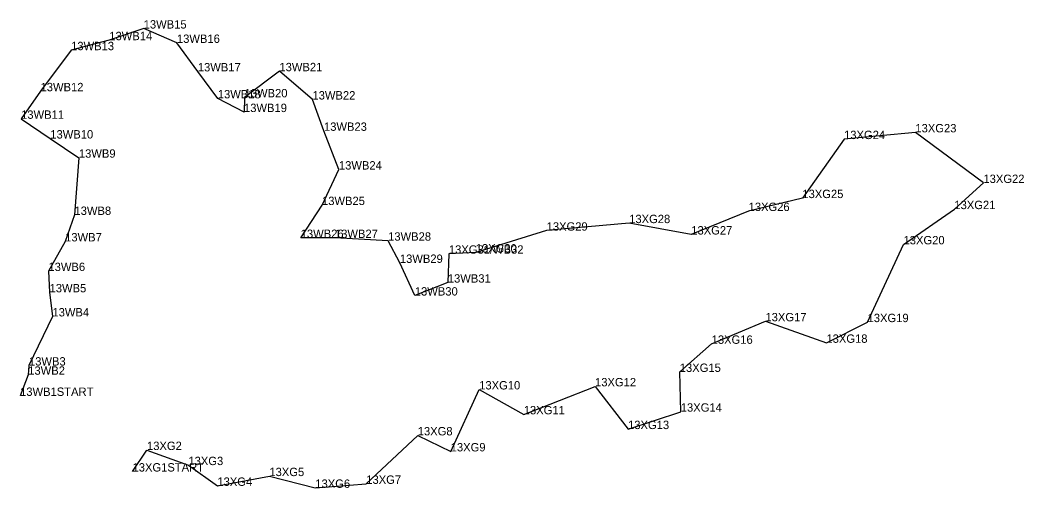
# Model space of a CAD drawing. Extents: x 2072529 to 2267990, y 436423 to 470008.
# Drawn here: x 2246788 to 2247388, y 446887 to 447166 of the extents above; entities that cross this region are included whole.
import ezdxf

# ---------------------------------------------------------------- set-up
doc = ezdxf.new("R2010")
doc.units = 0
doc.layers.add('Level 3', color=7, linetype='Continuous')
doc.layers.add('Old_Level_52', color=7, linetype='Continuous')

msp = doc.modelspace()

# ---------------------------------------------------------------- linework, layer by layer
at = {"layer": 'Level 3'}
for p, q in [((2246861.964, 447161.245), (2246861.964, 447161.245)), ((2246841.412, 447154.293), (2246841.412, 447154.293)), ((2246881.837, 447152.659), (2246881.837, 447152.659)), ((2246818.605, 447148.315), (2246818.605, 447148.315)), ((2246894.321, 447135.626), (2246894.321, 447135.626)), ((2246943.063, 447135.722), (2246943.063, 447135.722)), ((2246800.332, 447123.761), (2246800.332, 447123.761)), ((2246906.257, 447119.504), (2246906.257, 447119.504)), ((2246922.256, 447120.106), (2246922.256, 447120.106)), ((2246962.814, 447118.818), (2246962.814, 447118.818)), ((2246788.721, 447107.277), (2246788.721, 447107.277)), ((2246921.911, 447111.314), (2246921.911, 447111.314)), ((2246806.156, 447095.503), (2246806.156, 447095.503)), ((2246969.707, 447100.095), (2246969.707, 447100.095)), ((2247323.087, 447099.172), (2247323.087, 447099.172)), ((2247280.493, 447095.161), (2247280.493, 447095.161)), ((2246823.242, 447084.026), (2246823.242, 447084.026)), ((2246978.626, 447076.956), (2246978.626, 447076.956)), ((2247363.761, 447068.911), (2247363.761, 447068.911)), ((2247255.551, 447059.886), (2247255.551, 447059.886)), ((2246968.524, 447055.711), (2246968.524, 447055.711)), ((2247346.388, 447053.286), (2247346.388, 447053.286)), ((2246820.6, 447049.813), (2246820.6, 447049.813)), ((2247223.428, 447052.151), (2247223.428, 447052.151)), ((2247152.08, 447044.911), (2247152.08, 447044.911)), ((2246955.798, 447036.057), (2246955.798, 447036.057)), ((2246976.259, 447036.029), (2246976.259, 447036.029)), ((2247102.749, 447040.412), (2247102.749, 447040.412)), ((2247189.177, 447038.103), (2247189.177, 447038.103)), ((2246815.026, 447033.976), (2246815.026, 447033.976)), ((2247008.032, 447034.411), (2247008.032, 447034.411)), ((2247316.029, 447032.221), (2247316.029, 447032.221)), ((2247044.331, 447026.626), (2247044.331, 447026.626)), ((2247060.362, 447027.342), (2247060.362, 447027.342)), ((2247015.051, 447021.138), (2247015.051, 447021.138)), ((2246805.039, 447016.26), (2246805.039, 447016.26)), ((2247043.708, 447009.335), (2247043.708, 447009.335)), ((2246805.73, 447003.537), (2246805.73, 447003.537)), ((2247023.98, 447001.605), (2247023.98, 447001.605)), ((2246807.437, 446989.121), (2246807.437, 446989.121)), ((2247233.508, 446986.202), (2247233.508, 446986.202)), ((2247294.529, 446985.726), (2247294.529, 446985.726)), ((2247201.366, 446972.761), (2247201.366, 446972.761)), ((2247269.952, 446973.348), (2247269.952, 446973.348)), ((2246793.422, 446959.754), (2246793.422, 446959.754)), ((2246792.976, 446954.264), (2246792.976, 446954.264)), ((2247182.297, 446955.938), (2247182.297, 446955.938)), ((2247062.446, 446945.469), (2247062.446, 446945.469)), ((2247131.66, 446947.318), (2247131.66, 446947.318)), ((2246788.097, 446941.615), (2246788.097, 446941.615)), ((2247089.081, 446930.577), (2247089.081, 446930.577)), ((2247182.908, 446932.169), (2247182.908, 446932.169)), ((2247151.409, 446921.772), (2247151.409, 446921.772)), ((2247025.717, 446917.993), (2247025.717, 446917.993)), ((2246863.935, 446909.251), (2246863.935, 446909.251)), ((2247045.415, 446908.415), (2247045.415, 446908.415)), ((2246888.669, 446900.231), (2246888.669, 446900.231)), ((2246855.294, 446896.387), (2246855.294, 446896.387)), ((2246937.067, 446893.653), (2246937.067, 446893.653)), ((2246905.991, 446887.825), (2246905.991, 446887.825)), ((2246964.515, 446886.65), (2246964.515, 446886.65)), ((2246994.959, 446889.024), (2246994.959, 446889.024))]:
    msp.add_line(p, q, dxfattribs=at)
at = {"layer": 'Old_Level_52'}
msp.add_lwpolyline([(2246855.294, 446896.387), (2246863.935, 446909.251), (2246888.669, 446900.231), (2246905.991, 446887.825), (2246937.067, 446893.653), (2246964.515, 446886.65), (2246994.959, 446889.024), (2247025.717, 446917.993), (2247045.415, 446908.415), (2247062.446, 446945.469), (2247089.081, 446930.577), (2247131.66, 446947.318), (2247151.409, 446921.772), (2247182.908, 446932.169), (2247182.297, 446955.938), (2247201.366, 446972.761), (2247233.508, 446986.202), (2247269.952, 446973.348), (2247294.529, 446985.726), (2247316.029, 447032.221), (2247346.388, 447053.286), (2247363.761, 447068.911), (2247323.087, 447099.172), (2247280.493, 447095.161), (2247255.551, 447059.886), (2247223.428, 447052.151), (2247189.177, 447038.103), (2247152.08, 447044.911), (2247102.749, 447040.412), (2247060.362, 447027.342), (2247044.331, 447026.626), (2247043.708, 447009.335), (2247023.98, 447001.605), (2247015.051, 447021.138), (2247008.032, 447034.411), (2246976.259, 447036.029), (2246955.798, 447036.057), (2246968.524, 447055.711), (2246978.626, 447076.956), (2246969.707, 447100.095), (2246962.814, 447118.818), (2246943.063, 447135.722), (2246922.256, 447120.106), (2246921.911, 447111.314), (2246906.257, 447119.504), (2246894.321, 447135.626), (2246881.837, 447152.659), (2246861.964, 447161.245), (2246841.412, 447154.293), (2246818.605, 447148.315), (2246800.332, 447123.761), (2246788.721, 447107.277), (2246806.156, 447095.503), (2246823.242, 447084.026), (2246820.6, 447049.813), (2246815.026, 447033.976), (2246805.039, 447016.26), (2246805.73, 447003.537), (2246807.437, 446989.121), (2246793.422, 446959.754), (2246792.976, 446954.264), (2246788.097, 446941.615)], dxfattribs=at)

# ---------------------------------------------------------------- texts
for s, p in [('13WB15', (2246861.964, 447161.245)), ('13WB14', (2246841.412, 447154.293)), ('13WB16', (2246881.837, 447152.659)), ('13WB13', (2246818.605, 447148.315)), ('13WB17', (2246894.321, 447135.626)), ('13WB21', (2246943.063, 447135.722)), ('13WB12', (2246800.332, 447123.761)), ('13WB18', (2246906.257, 447119.504)), ('13WB20', (2246922.256, 447120.106)), ('13WB22', (2246962.814, 447118.818)), ('13WB19', (2246921.911, 447111.314)), ('13WB11', (2246788.721, 447107.277)), ('13WB23', (2246969.707, 447100.095)), ('13XG23', (2247323.087, 447099.172)), ('13WB10', (2246806.156, 447095.503)), ('13XG24', (2247280.493, 447095.161)), ('13WB9', (2246823.242, 447084.026)), ('13WB24', (2246978.626, 447076.956)), ('13XG22', (2247363.761, 447068.911)), ('13WB25', (2246968.524, 447055.711)), ('13XG25', (2247255.551, 447059.886)), ('13WB8', (2246820.6, 447049.813)), ('13XG26', (2247223.428, 447052.151)), ('13XG21', (2247346.388, 447053.286)), ('13XG28', (2247152.08, 447044.911)), ('13XG29', (2247102.749, 447040.412)), ('13XG27', (2247189.177, 447038.103)), ('13WB7', (2246815.026, 447033.976)), ('13WB26', (2246955.798, 447036.057)), ('13WB27', (2246976.259, 447036.029)), ('13WB28', (2247008.032, 447034.411)), ('13XG20', (2247316.029, 447032.221)), ('13XG31/WB32', (2247044.331, 447026.626)), ('13XG30', (2247060.362, 447027.342)), ('13WB29', (2247015.051, 447021.138)), ('13WB6', (2246805.039, 447016.26)), ('13WB31', (2247043.708, 447009.335)), ('13WB5', (2246805.73, 447003.537)), ('13WB30', (2247023.98, 447001.605)), ('13WB4', (2246807.437, 446989.121)), ('13XG17', (2247233.508, 446986.202)), ('13XG19', (2247294.529, 446985.726)), ('13XG16', (2247201.366, 446972.761)), ('13XG18', (2247269.952, 446973.348)), ('13WB3', (2246793.422, 446959.754)), ('13WB2', (2246792.976, 446954.264)), ('13XG15', (2247182.297, 446955.938)), ('13XG12', (2247131.66, 446947.318)), ('13WB1START', (2246788.097, 446941.615)), ('13XG10', (2247062.446, 446945.469)), ('13XG11', (2247089.081, 446930.577)), ('13XG14', (2247182.908, 446932.169)), ('13XG8', (2247025.717, 446917.993)), ('13XG13', (2247151.409, 446921.772)), ('13XG2', (2246863.935, 446909.251)), ('13XG9', (2247045.415, 446908.415)), ('13XG3', (2246888.669, 446900.231)), ('13XG1START', (2246855.294, 446896.387)), ('13XG5', (2246937.067, 446893.653)), ('13XG4', (2246905.991, 446887.825)), ('13XG6', (2246964.515, 446886.65)), ('13XG7', (2246994.959, 446889.024))]:
    msp.add_text(s, height=5).set_placement(p)

doc.saveas('drawing.dxf')
